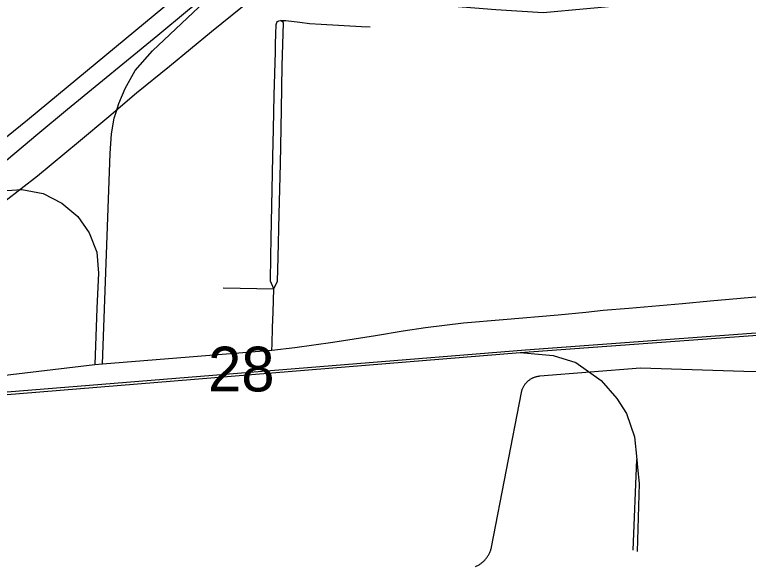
# Model space of a CAD drawing. Extents: x 2.4 to 73.1, y 4.5 to 25.6.
# Drawn here: x 34.688 to 35.0316, y 22.2401 to 22.4983 of the extents above; entities that cross this region are included whole.
import ezdxf

# ---------------------------------------------------------------- set-up
doc = ezdxf.new("R2010")
doc.units = 0
for name, color, linetype in [('GM_X_City_Street', 7, 'Continuous'), ('GM_X_Corporation', 7, 'Continuous'), ('GM_X_County_Road', 7, 'Continuous'), ('GM_X_Interchange_Ramps', 7, 'Continuous'), ('GM_X_Rail_Line', 7, 'Continuous'), ('GM_X_Section_Text', 7, 'Continuous'), ('GM_X_Township_Road', 7, 'Continuous'), ('GM_X_US_Route', 7, 'Continuous')]:
    doc.layers.add(name, color=color, linetype=linetype)

msp = doc.modelspace()

# ---------------------------------------------------------------- linework, layer by layer
at = {"layer": 'GM_X_City_Street'}
msp.add_line((34.7856, 22.37051), (34.80948, 22.37005), dxfattribs=at)
for points in [[(34.80948, 22.37005), (34.80782, 22.3735), (34.80795, 22.38508), (34.80809, 22.39348), (34.80868, 22.41648), (34.80894, 22.43197), (34.8093, 22.44477), (34.80962, 22.46063), (34.81014, 22.48084), (34.81026, 22.48488), (34.81038, 22.48901), (34.81054, 22.49367), (34.81074, 22.49458), (34.81112, 22.49513), (34.8117, 22.49546), (34.81248, 22.49558)], [(34.80948, 22.37005), (34.81113, 22.37351), (34.81143, 22.38469), (34.81197, 22.40487), (34.81253, 22.42855), (34.81275, 22.43683), (34.81303, 22.4539), (34.81337, 22.4744), (34.81372, 22.48943), (34.81389, 22.49434), (34.81381, 22.49477), (34.81248, 22.49558)], [(34.80847, 22.34126), (34.80856, 22.34417), (34.8088, 22.3519), (34.80904, 22.35906), (34.80948, 22.37005)], [(34.90387, 22.24003), (34.90421, 22.24018), (34.90454, 22.24034), (34.90488, 22.24051), (34.9052, 22.24069), (34.90552, 22.24088), (34.90584, 22.24108), (34.90614, 22.24128), (34.90644, 22.2415), (34.90674, 22.24172), (34.90703, 22.24196), (34.90731, 22.2422), (34.90759, 22.24245), (34.90786, 22.24271), (34.90812, 22.24297), (34.90837, 22.24324), (34.90862, 22.24352), (34.90885, 22.24381), (34.90908, 22.2441), (34.9093, 22.2444), (34.90951, 22.24471), (34.90971, 22.24502), (34.90991, 22.24534), (34.91009, 22.24566), (34.91026, 22.24599), (34.91042, 22.24632), (34.91058, 22.24666), (34.91072, 22.247), (34.91086, 22.24735), (34.91098, 22.2477), (34.9111, 22.24806), (34.9112, 22.24841), (34.91129, 22.24877), (34.91138, 22.24913), (34.92535, 22.32141), (34.92541, 22.32173), (34.92549, 22.32204), (34.92558, 22.32235), (34.92568, 22.32265), (34.92578, 22.32296), (34.9259, 22.32325), (34.92603, 22.32355), (34.92616, 22.32384), (34.92631, 22.32413), (34.92647, 22.32441), (34.92663, 22.32468), (34.92681, 22.32495), (34.92699, 22.32522), (34.92718, 22.32547), (34.92738, 22.32572), (34.92759, 22.32597), (34.92781, 22.32621), (34.92803, 22.32644), (34.92826, 22.32666), (34.9285, 22.32687), (34.92875, 22.32708), (34.929, 22.32728), (34.92926, 22.32747), (34.92953, 22.32765), (34.9298, 22.32782), (34.93007, 22.32798), (34.93035, 22.32814), (34.93064, 22.32828), (34.93094, 22.32842), (34.93123, 22.32854), (34.93153, 22.32865), (34.93183, 22.32876), (34.93214, 22.32885), (34.93245, 22.32894), (34.93277, 22.32901), (34.93308, 22.32907), (34.9334, 22.32913), (34.93371, 22.32917), (34.93403, 22.3292), (34.98108, 22.33303), (35.0296, 22.33144), (35.04538, 22.33122)]]:
    msp.add_lwpolyline(points, dxfattribs=at)
at = {"layer": 'GM_X_Corporation'}
msp.add_lwpolyline([(35.04253, 22.51167), (35.01368, 22.50567), (35.00326, 22.50517), (34.97648, 22.50294), (34.93554, 22.49917), (34.91339, 22.50055), (34.89369, 22.50215), (34.882, 22.5051), (34.87081, 22.50848), (34.86201, 22.51089), (34.84947, 22.51386), (34.82526, 22.52671), (34.7802, 22.49027), (34.76049, 22.4741), (34.74511, 22.4615), (34.73209, 22.45052), (34.71798, 22.43863), (34.69866, 22.42269), (34.66034, 22.39315)], dxfattribs=at)
at = {"layer": 'GM_X_County_Road'}
for p, q in [((34.7292, 22.33496), (34.80847, 22.34126)), ((34.7255, 22.33453), (34.7292, 22.33496))]:
    msp.add_line(p, q, dxfattribs=at)
for points in [[(34.80847, 22.34126), (34.81926, 22.34254), (34.83711, 22.34505), (34.85706, 22.34814), (34.86992, 22.35041), (34.8804, 22.35187), (34.89823, 22.35402), (34.91687, 22.35561), (34.94258, 22.35785), (34.95556, 22.35912), (34.96361, 22.35993), (34.97568, 22.36091), (35.00075, 22.36314), (35.01374, 22.36437), (35.03694, 22.36641), (35.04714, 22.36734), (35.04974, 22.36756)], [(34.55114, 22.31762), (34.55164, 22.31766), (34.55641, 22.31797), (34.56743, 22.31868), (34.6664, 22.32753), (34.7255, 22.33453)]]:
    msp.add_lwpolyline(points, dxfattribs=at)
at = {"layer": 'GM_X_Interchange_Ramps'}
msp.add_line((34.72657, 22.36088), (34.7255, 22.33453), dxfattribs=at)
for points in [[(34.73566, 22.45316), (34.73687, 22.45678), (34.73977, 22.46373), (34.7444, 22.47213), (34.75251, 22.48141), (34.79598, 22.52242)], [(34.7292, 22.33496), (34.73281, 22.43332), (34.73339, 22.44259), (34.73455, 22.44983), (34.73566, 22.45316)], [(34.60559, 22.36481), (34.60918, 22.36669), (34.62012, 22.37606), (34.62653, 22.38132), (34.63269, 22.38634), (34.6419, 22.39382), (34.65464, 22.40253), (34.66048, 22.4059), (34.66434, 22.40837), (34.67305, 22.41297), (34.68202, 22.41585), (34.6913, 22.41651)], [(34.6913, 22.41651), (34.70141, 22.41453), (34.71005, 22.41009), (34.71753, 22.40385), (34.72295, 22.39612), (34.72649, 22.38708), (34.72723, 22.3773), (34.72657, 22.36088)]]:
    msp.add_lwpolyline(points, dxfattribs=at)
at = {"layer": 'GM_X_Rail_Line'}
msp.add_line((34.97768, 22.24769), (34.97937, 22.29006), dxfattribs=at)
for points in [[(34.67285, 22.32089), (34.92723, 22.34151), (35.23002, 22.36381), (35.40803, 22.37954), (35.46629, 22.38395), (35.50969, 22.38773), (35.54765, 22.39296), (35.58276, 22.39961), (35.60028, 22.40441), (35.65992, 22.41752), (35.7031, 22.42787), (35.74313, 22.43653), (35.80025, 22.44949), (35.83117, 22.45653), (35.86024, 22.46257), (35.89286, 22.46787), (35.9246, 22.47051), (35.94854, 22.47177), (36.0534, 22.46888), (36.18913, 22.46436), (36.29738, 22.46089)], [(34.67295, 22.31965), (34.92476, 22.34017), (35.23012, 22.36257), (35.40895, 22.37841), (35.46763, 22.38262), (35.50985, 22.38649), (35.54785, 22.39174), (35.58304, 22.3984), (35.60058, 22.4032), (35.6602, 22.41631), (35.70338, 22.42666), (35.74339, 22.43531), (35.80052, 22.44828), (35.83144, 22.45532), (35.86046, 22.46135), (35.89301, 22.46663), (35.92468, 22.46927), (35.94856, 22.47053), (36.05337, 22.46764), (36.18909, 22.46311), (36.29738, 22.45965)], [(34.92476, 22.34017), (34.94028, 22.33884), (34.95086, 22.33544), (34.96268, 22.32712), (34.97008, 22.3187), (34.9746, 22.31171), (34.9783, 22.30071), (34.97937, 22.29006)], [(34.97937, 22.29006), (34.97974, 22.28643), (34.98046, 22.27883), (34.97953, 22.24708)]]:
    msp.add_lwpolyline(points, dxfattribs=at)
at = {"layer": 'GM_X_Township_Road'}
msp.add_lwpolyline([(34.81248, 22.49558), (34.81501, 22.49559), (34.82157, 22.49477), (34.82607, 22.49415), (34.83156, 22.49379), (34.85044, 22.49275), (34.85445, 22.49263)], dxfattribs=at)
at = {"layer": 'GM_X_US_Route'}
for points in [[(34.57693, 22.34554), (34.58033, 22.35017), (34.58658, 22.35724), (34.59348, 22.36447), (34.60211, 22.37261), (34.61247, 22.38182), (34.62628, 22.39349), (34.66229, 22.42374), (34.68079, 22.43851), (34.69402, 22.44906), (34.76734, 22.50989), (34.81663, 22.55029)], [(34.69891, 22.44256), (34.7128, 22.45407), (34.7551, 22.48877), (34.76902, 22.50024), (34.78389, 22.51249), (34.79598, 22.52242)], [(34.587, 22.34528), (34.5911, 22.35009), (34.60162, 22.36135), (34.60559, 22.36481), (34.61329, 22.37154), (34.62636, 22.38256), (34.65908, 22.40952), (34.6672, 22.4162), (34.67715, 22.42442), (34.69197, 22.43681), (34.69891, 22.44256)]]:
    msp.add_lwpolyline(points, dxfattribs=at)

# ---------------------------------------------------------------- texts
at = {"layer": 'GM_X_Section_Text'}
msp.add_text('28', height=0.020928, rotation=0, dxfattribs=at).set_placement((34.77861, 22.32199))

doc.saveas('drawing.dxf')
